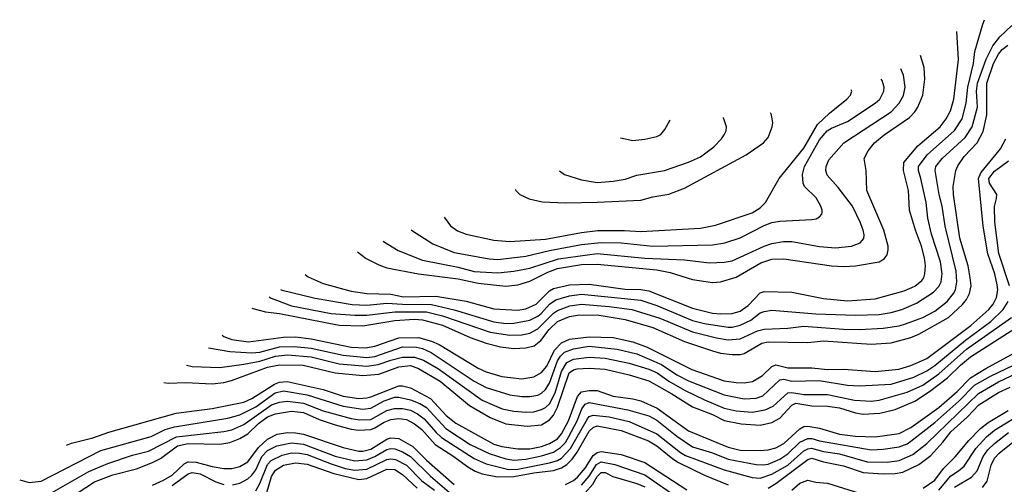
# Model space of a CAD drawing. Header units: inches. Extents: x 990535 to 1117859, y 769386 to 892122.
# Tile 277 of 656: x 1023481 to 1028440, y 881930 to 884270. Entities that reach past the tile are written whole.
import ezdxf

# ---------------------------------------------------------------- set-up
doc = ezdxf.new("R2010")
doc.units = ezdxf.units.IN
doc.header["$MEASUREMENT"] = 0
doc.layers.add('B0828', color=7, linetype='Continuous')

msp = doc.modelspace()

# ---------------------------------------------------------------- linework, layer by layer
at = {"layer": 'B0828', "color": 5}
for points, elevation in [([(1024795.9, 882911), (1024797.4, 882910), (1024970, 882867.2), (1025155, 882835), (1025230, 882832.2), (1025330, 882842.3), (1025410, 882836.5), (1025555.9, 882835.9), (1025669, 882809), (1025870, 882748.6), (1025930, 882740.1), (1025970, 882742.1), (1026050, 882756.7), (1026090, 882775.9), (1026108.3, 882790), (1026150, 882836.3), (1026181, 882859), (1026250, 882879.4), (1026310, 882887.6), (1026610, 882856.9), (1026690, 882830.7), (1026870, 882755.4), (1026930, 882740.2), (1027050, 882720.4), (1027070, 882720.7), (1027110, 882731.4), (1027163.3, 882756.7), (1027210, 882793.1), (1027230, 882800.8), (1027270, 882806.2), (1027490, 882787.7), (1027690, 882782.3), (1027810, 882785.7), (1027870, 882795.3), (1027923.1, 882810), (1027998, 882842), (1028082.6, 882897.4), (1028110, 882925.5), (1028121.2, 882950), (1028126.6, 882990), (1028118.4, 883050), (1028073.9, 883190), (1028054.5, 883270), (1028046.4, 883350), (1028020.1, 883470), (1028007.1, 883510), (1028007.6, 883530), (1028051.4, 883590), (1028190, 883712.1), (1028227.8, 883770), (1028247.6, 883850), (1028256.1, 883930), (1028284.3, 884050), (1028291.4, 884110), (1028331.8, 884248.2), (1028340.7, 884270)], 4960), ([(1024738.4, 882873.8), (1024748, 882868), (1024850, 882828.8), (1025050.6, 882790.6), (1025170, 882781.1), (1025230, 882781.2), (1025370, 882798), (1025530, 882797.8), (1025610, 882777.6), (1025850, 882696.6), (1025950, 882680.1), (1026010, 882682.3), (1026050, 882691.5), (1026090, 882713.4), (1026170, 882792.1), (1026190, 882805.1), (1026251.8, 882828.2), (1026310, 882837.2), (1026450, 882826), (1026564.4, 882810), (1026706, 882766), (1026870, 882697.1), (1026990, 882667.4), (1027050, 882657.5), (1027110, 882662.1), (1027197.5, 882702.5), (1027231.4, 882711.4), (1027350, 882717), (1027430, 882726.3), (1027630, 882710.9), (1027711.1, 882708.9), (1027830, 882716), (1027910, 882727.3), (1027942.6, 882737.4), (1028030, 882769.7), (1028090, 882801.2), (1028152.4, 882850), (1028184.5, 882890), (1028194.6, 882910), (1028200.7, 882950), (1028197.4, 883002.6), (1028141.7, 883230), (1028127.6, 883330), (1028112.1, 883390), (1028091.3, 883510), (1028095, 883530), (1028126.3, 883570), (1028242.9, 883677.1), (1028277.6, 883730), (1028304.4, 883830), (1028299.8, 883910), (1028304.5, 883950), (1028348.2, 884071.8), (1028382, 884138), (1028417.1, 884182.9), (1028478.6, 884241.4)], 4940), ([(1024918.9, 882986.4), (1024934.2, 882974.2), (1025010, 882941.5), (1025150, 882902.8), (1025230.1, 882890.1), (1025350, 882887), (1025414.6, 882874.6), (1025576.7, 882876.7), (1025730, 882852.5), (1025870, 882814.4), (1025990, 882807), (1026030, 882814), (1026082.5, 882837.5), (1026150, 882903.9), (1026170, 882915.4), (1026250, 882935.3), (1026350, 882937.1), (1026530, 882913.2), (1026610, 882911.4), (1026650, 882904.7), (1026870, 882816.4), (1026970, 882792.3), (1027011.9, 882788.1), (1027070, 882790.5), (1027110, 882802), (1027150, 882829.6), (1027210, 882893.7), (1027230, 882900.6), (1027370, 882897), (1027530, 882864.8), (1027650, 882854.7), (1027790, 882863.3), (1027936.2, 882903.8), (1027990, 882928.1), (1028024.1, 882955.9), (1028034.3, 882970), (1028040.4, 882990), (1028043.1, 883030), (1028038.2, 883070), (1028022.5, 883130), (1027992.8, 883210), (1027962.9, 883310), (1027956.9, 883410), (1027933.1, 883510), (1027933.5, 883550), (1028004.7, 883635.3), (1028116.2, 883730), (1028147.2, 883770), (1028168.3, 883811.7), (1028185.3, 883870), (1028209.9, 884070), (1028201.2, 884210.1)], 4980), ([(1024650.8, 882817.1), (1024655.1, 882815.1), (1024719.2, 882799.2), (1024790, 882790.1), (1025090, 882732), (1025210, 882727.3), (1025370, 882755), (1025470, 882761.1), (1025510, 882759), (1025610, 882731.2), (1025750, 882669.5), (1025830, 882640.4), (1025902.1, 882622.1), (1025970, 882613.1), (1026030, 882617.1), (1026072, 882628), (1026106.3, 882653.7), (1026148.6, 882710), (1026190, 882749.5), (1026250, 882775.5), (1026290, 882781.4), (1026390, 882782.9), (1026530, 882759.5), (1026670, 882720.1), (1026830, 882648.9), (1026970, 882601.5), (1027010, 882590.8), (1027070, 882584.3), (1027110, 882584.2), (1027130, 882589.3), (1027219.5, 882640.5), (1027250, 882647.9), (1027450, 882643.7), (1027530, 882651.6), (1027770, 882635), (1027870, 882642.6), (1027970, 882669.7), (1028010, 882685.9), (1028158.4, 882770), (1028230, 882834.9), (1028250, 882861), (1028264.7, 882890), (1028272.7, 882930), (1028268.6, 882970), (1028257.8, 883030), (1028216.3, 883170), (1028183.5, 883390), (1028183, 883430), (1028195.1, 883510), (1028206.4, 883533.6), (1028238.4, 883581.6), (1028303.7, 883650), (1028333.8, 883706.2), (1028352.3, 883790), (1028351.4, 883950), (1028384.9, 884050), (1028410, 884096.5), (1028430, 884120.6), (1028457.7, 884142.3)], 4920), ([(1025183.4, 883101.5), (1025227, 883067), (1025290, 883034.7), (1025330, 883020.5), (1025490.1, 882990.1), (1025690, 882964.9), (1025790, 882942.5), (1025930, 882928.1), (1025990, 882934.7), (1026050, 882952.7), (1026141.1, 882998.9), (1026190, 883017.5), (1026310, 883037), (1026390, 883038), (1026690, 883010.6), (1026757.1, 882997), (1026870, 882962.1), (1026970, 882945.7), (1027010, 882949.7), (1027090, 882973.7), (1027214, 883046), (1027270, 883063.5), (1027330, 883065.5), (1027569.9, 883030.1), (1027630, 883026.6), (1027690.3, 883029.7), (1027810, 883050.8), (1027834.5, 883065.5), (1027850, 883086.3), (1027855.5, 883110), (1027854.5, 883130), (1027833.5, 883210), (1027747.6, 883410), (1027744.3, 883510), (1027733.8, 883570), (1027754.9, 883610), (1027786, 883650), (1027834.4, 883690), (1027962.7, 883777.3), (1027990, 883805.6), (1028004.9, 883830), (1028029.4, 883890), (1028040.2, 883970), (1028036.1, 884030), (1028018.4, 884089.9)], 5020), ([(1025311.3, 883154.3), (1025312.8, 883152.8), (1025386.9, 883106.9), (1025510, 883058.3), (1025690, 883022.8), (1025770, 883001.8), (1025890, 882995.5), (1025970, 883003.8), (1026050, 883019), (1026194.4, 883065.6), (1026390, 883092.4), (1026630, 883069.5), (1026830, 883060.1), (1026955.2, 883044.8), (1027030, 883048.6), (1027070, 883055.2), (1027230, 883129.6), (1027270, 883142.6), (1027327.9, 883152.1), (1027370, 883152.8), (1027510, 883127.2), (1027590, 883121.4), (1027670, 883129.5), (1027713.7, 883146.3), (1027732.5, 883167.5), (1027734.1, 883185.9), (1027729.9, 883210), (1027714.5, 883250), (1027675.9, 883330), (1027604.1, 883424.1), (1027547.6, 883487.6), (1027540.5, 883510), (1027542.4, 883530), (1027556.5, 883563.5), (1027631.5, 883650), (1027870, 883806.6), (1027910, 883849.4), (1027932.3, 883887.7), (1027940.8, 883930), (1027932.6, 883990), (1027918.7, 884022.6)], 5040), ([(1025453.5, 883211.2), (1025454.3, 883210), (1025561.4, 883141.4), (1025670, 883097.4), (1025845.7, 883065.7), (1025890, 883062.8), (1026030, 883079.2), (1026150, 883108.1), (1026310, 883137.1), (1026410, 883146.9), (1026510, 883146.7), (1026670, 883129.4), (1026970, 883136.5), (1027033.3, 883146.6), (1027110, 883171), (1027230, 883233.2), (1027270, 883247.9), (1027310, 883254.6), (1027470, 883262.9), (1027492.4, 883267.6), (1027510, 883277.6), (1027521.3, 883290), (1027522.3, 883297.7), (1027523.1, 883310), (1027515.3, 883330), (1027491.9, 883371.9), (1027433.1, 883430), (1027426.6, 883446.6), (1027423.6, 883490), (1027433.5, 883530), (1027510, 883665.1), (1027548.5, 883710), (1027570, 883723.7), (1027650, 883756.8), (1027789.9, 883850), (1027812.5, 883870), (1027833.4, 883910), (1027834.3, 883930), (1027824.3, 883964.3), (1027820.1, 883970.7)], 5060), ([(1025618.7, 883275.6), (1025651.3, 883231.3), (1025686.2, 883206.2), (1025730, 883189), (1025870, 883159.3), (1025950, 883152), (1026130, 883165), (1026310, 883198.3), (1026392.3, 883207.7), (1026528, 883208), (1026610, 883202.9), (1026910, 883220.5), (1026984.8, 883235.2), (1027170, 883296.8), (1027210, 883321.6), (1027237.9, 883350), (1027306.2, 883470), (1027430, 883622.6), (1027498.7, 883741.3), (1027560.3, 883799.7), (1027647.6, 883870), (1027665.6, 883890), (1027671.9, 883910), (1027668.6, 883916)], 5080), ([(1025976.5, 883416.6), (1025980.3, 883410), (1026000.4, 883390), (1026047.4, 883367.4), (1026112.3, 883352.3), (1026230, 883347), (1026390, 883350.1), (1026610, 883360.3), (1026670, 883377.6), (1026750, 883390.7), (1026830, 883421.3), (1027139.8, 883590), (1027227.6, 883650), (1027250, 883677), (1027270.8, 883730.8), (1027273.5, 883750), (1027267, 883790), (1027262.1, 883800.1)], 5120), ([(1026200.2, 883508), (1026225.3, 883490), (1026310, 883463.2), (1026390, 883450.1), (1026470, 883456.2), (1026530, 883467.1), (1026590, 883487.5), (1026729.4, 883510), (1026850, 883552), (1026910, 883578.7), (1026976.8, 883630), (1027016.4, 883670), (1027029.7, 883690), (1027038.9, 883710), (1027040.5, 883730), (1027027.8, 883770), (1027023.4, 883777.9)], 5140), ([(1026506.8, 883674.3), (1026570, 883661.7), (1026630, 883667.6), (1026690, 883681.7), (1026710, 883692.4), (1026730, 883716.4), (1026757.1, 883765.2)], 5160), ([(1024500.7, 882680.1), (1024510, 882674.7), (1024550, 882659.1), (1024633.1, 882646.9), (1024810, 882670.8), (1024870, 882672.5), (1024950, 882662.3), (1025150, 882620.6), (1025222.9, 882617.1), (1025270, 882625.5), (1025390, 882667.9), (1025490, 882668.8), (1025555.5, 882650), (1025593.7, 882633.7), (1025790, 882515), (1025830, 882496.2), (1025910, 882473.4), (1026010, 882460.4), (1026070, 882470.6), (1026110, 882492.8), (1026135.4, 882524.6), (1026174, 882606), (1026210, 882642.8), (1026250, 882660.7), (1026350, 882673.3), (1026470, 882669.8), (1026570, 882647.7), (1026641.2, 882621.2), (1026867.2, 882507.2), (1027030, 882451.1), (1027090, 882442.4), (1027130, 882440.7), (1027171.8, 882448.2), (1027222.3, 882477.7), (1027270, 882522.4), (1027290, 882531.3), (1027350, 882516.3), (1027470, 882516.6), (1027550, 882507.5), (1027630, 882508.9), (1027790, 882497.5), (1027909.6, 882510.4), (1027970, 882528.7), (1028050, 882564.1), (1028271.4, 882730), (1028362.6, 882810), (1028383.7, 882836.3), (1028400.6, 882870), (1028406.8, 882910), (1028404.7, 882935.3), (1028392.2, 882990), (1028357.2, 883090), (1028332.9, 883230), (1028309.9, 883470), (1028321.9, 883498.1), (1028421, 883619), (1028447.4, 883670)], 4880), ([(1028466.2, 882930), (1028412.2, 883092.2), (1028392, 883250), (1028390.2, 883329.8), (1028401.5, 883370), (1028401.8, 883390), (1028366.1, 883446.1), (1028362.6, 883470), (1028390, 883506.6), (1028461, 883559)], 4860), ([(1024432.1, 882616.5), (1024539.1, 882599.1), (1024650, 882592.4), (1024690, 882595.2), (1024790, 882622.5), (1024864.5, 882624.5), (1024950, 882616), (1025110, 882580.8), (1025230, 882568.1), (1025270, 882573.8), (1025410, 882621.8), (1025480.5, 882620.5), (1025510, 882613.7), (1025554, 882594), (1025770, 882449.7), (1025830, 882417.6), (1025950, 882380.9), (1026010, 882371.7), (1026050, 882371.7), (1026090, 882378), (1026110, 882388.3), (1026130, 882407.6), (1026150, 882439.5), (1026190, 882551), (1026204.2, 882575.8), (1026224.4, 882595.6), (1026270, 882612.9), (1026350, 882625.4), (1026490, 882610.9), (1026590, 882587.7), (1026713.1, 882533.1), (1026790, 882481.8), (1026850, 882451.6), (1027030, 882379.9), (1027130, 882361), (1027190, 882363.9), (1027224.2, 882375.8), (1027310, 882456.6), (1027330, 882458.7), (1027370.3, 882449.7), (1027508.2, 882451.8), (1027650, 882429.3), (1027710, 882425), (1027870, 882434.4), (1027984.8, 882470), (1028050, 882502.1), (1028090, 882528.2), (1028244, 882656), (1028372.1, 882750), (1028434.1, 882810), (1028459.9, 882850)], 4860), ([(1024206.8, 882442.7), (1024230, 882439.4), (1024317.6, 882442.4), (1024450, 882435.3), (1024510, 882442.5), (1024547.8, 882452.2), (1024730, 882519.8), (1024790, 882531), (1024909.4, 882529.4), (1025070, 882491.3), (1025210, 882477.6), (1025290, 882484.7), (1025390, 882521.6), (1025450, 882528.2), (1025490, 882513.6), (1025598.8, 882450), (1025746.5, 882326.5), (1025850, 882266.8), (1025930, 882234.1), (1026036.8, 882223.2), (1026110, 882229.1), (1026150, 882254), (1026170, 882278.4), (1026190, 882319.1), (1026248.9, 882491.1), (1026270, 882505.8), (1026289, 882511), (1026350, 882515.3), (1026430, 882510), (1026550, 882481.5), (1026650, 882451.5), (1026765.8, 882385.8), (1026870, 882319.4), (1026970, 882280.5), (1027030, 882251), (1027114.1, 882234.1), (1027210, 882228.4), (1027270, 882240.8), (1027310, 882262.9), (1027370, 882328.4), (1027390, 882337.8), (1027470, 882325.5), (1027550, 882322.9), (1027610, 882314.9), (1027690, 882289.8), (1027730, 882283.3), (1027812.6, 882287.4), (1027890, 882306.6), (1027990, 882348.8), (1028063.1, 882396.9), (1028154.1, 882465.9), (1028218.8, 882530), (1028270, 882572.2), (1028516.4, 882730)], 4820), ([(1024321.9, 882529.2), (1024350, 882522.8), (1024490, 882517.8), (1024610, 882534.1), (1024690, 882550.5), (1024770, 882575.4), (1024830, 882581.3), (1024950, 882571.4), (1025090, 882535.8), (1025230, 882525), (1025287.5, 882532.5), (1025350, 882555.3), (1025410, 882570.8), (1025470, 882570.3), (1025515.4, 882555.4), (1025590, 882510.9), (1025810, 882353.5), (1025910.4, 882310.4), (1025970, 882298.3), (1026030, 882293.1), (1026070, 882295.5), (1026110, 882306.8), (1026130, 882316.5), (1026150, 882335.1), (1026177.3, 882390), (1026210, 882498.6), (1026237.3, 882542.7), (1026270, 882560.3), (1026350, 882570.6), (1026430, 882565.3), (1026550, 882539.6), (1026650, 882509.2), (1026691.2, 882491.2), (1026750.1, 882450), (1026830, 882404.2), (1026930, 882354.5), (1027030, 882313.1), (1027090, 882299.5), (1027170, 882293.6), (1027235.8, 882304.2), (1027276.5, 882323.5), (1027350, 882390.4), (1027370, 882392.1), (1027430, 882382.1), (1027550, 882381.4), (1027686.3, 882353.7), (1027770, 882347.7), (1027810, 882353.1), (1027950, 882393.4), (1028030, 882429.8), (1028110, 882485.6), (1028250.3, 882610), (1028476.1, 882770)], 4840), ([(1023717.3, 882127.2), (1023742.8, 882137.2), (1023850, 882163.7), (1023930, 882192.4), (1024270, 882288.4), (1024450, 882311.1), (1024610, 882344.2), (1024650, 882361.9), (1024765.1, 882434.9), (1024790, 882443.5), (1024827.9, 882447.9), (1025010, 882406.9), (1025110, 882373.8), (1025190, 882362.1), (1025230, 882364.7), (1025250, 882370.9), (1025390, 882425.7), (1025410, 882426.4), (1025450, 882416.3), (1025550, 882361.8), (1025630, 882275.5), (1025677.1, 882237.1), (1025870, 882131.6), (1025910, 882119.8), (1025990, 882108.4), (1026050, 882108.5), (1026110, 882120.2), (1026150, 882134.7), (1026190, 882158.8), (1026210, 882183.8), (1026244.9, 882250), (1026290, 882372.6), (1026310, 882395.9), (1026350, 882403), (1026390, 882401.6), (1026470, 882374.5), (1026570, 882360.2), (1026610, 882350.1), (1026692.6, 882312.6), (1026850, 882199.2), (1027050, 882116.6), (1027110, 882101.9), (1027210, 882099.2), (1027250, 882103.2), (1027290, 882114.1), (1027330, 882135.3), (1027410, 882209.7), (1027430, 882220.2), (1027450, 882222.7), (1027510, 882213), (1027610, 882181.8), (1027690, 882172), (1027790, 882168.7), (1027910, 882185.1), (1027970, 882215.5), (1028110, 882316.5), (1028202.2, 882397.8), (1028270, 882465.6), (1028347, 882513), (1028510, 882601.8)], 4780), ([(1023481.5, 881952.1), (1023530, 881938.3), (1023590, 881944.8), (1023890, 882099.7), (1024143.1, 882170), (1024214.7, 882205.3), (1024260.4, 882219.6), (1024530, 882263.3), (1024590, 882280.1), (1024670, 882320.5), (1024767.3, 882390), (1024810, 882400.2), (1024930, 882380.7), (1025110, 882323.6), (1025210, 882307.8), (1025250, 882312.8), (1025316.7, 882350), (1025370, 882368.1), (1025390, 882368.6), (1025450, 882355.9), (1025496.8, 882336.8), (1025530, 882315.8), (1025628.2, 882210), (1025750, 882130.7), (1025845, 882085), (1025930, 882057.9), (1025970, 882051.3), (1026030, 882055.8), (1026110, 882072.4), (1026170, 882092.2), (1026205.6, 882114.4), (1026230, 882140.6), (1026247.6, 882170), (1026289.5, 882250), (1026311.6, 882310), (1026330, 882334.2), (1026350, 882341.6), (1026544.9, 882304.9), (1026650, 882275.2), (1026690, 882252.6), (1026790, 882172.7), (1026870, 882118.2), (1026970, 882088.5), (1027050, 882056), (1027190, 882029), (1027227.3, 882027.3), (1027250, 882031.4), (1027310, 882056.7), (1027350, 882082.5), (1027410, 882142.1), (1027450, 882161.2), (1027470, 882160.7), (1027510, 882149.5), (1027770, 882103.5), (1027830, 882105.9), (1027910, 882118.4), (1027950, 882133.6), (1027970, 882146.4), (1028090, 882241.8), (1028211.2, 882348.8), (1028290, 882429), (1028370, 882475.2), (1028486.6, 882530)], 4760), ([(1023630, 881879.4), (1023830, 881994.6), (1023925.1, 882034.9), (1024050, 882076.7), (1024130, 882096.9), (1024271.6, 882168.4), (1024510, 882195.9), (1024550, 882204.9), (1024610, 882230.6), (1024750, 882329.5), (1024790, 882343.9), (1024830, 882349.3), (1024910, 882338.9), (1025010, 882300.6), (1025150, 882261.6), (1025194.6, 882254.6), (1025250, 882256.6), (1025330, 882301.3), (1025368.8, 882311.2), (1025410, 882312.3), (1025450, 882303.5), (1025485.3, 882285.3), (1025519.1, 882259.1), (1025578.5, 882190), (1025605.7, 882165.7), (1025770, 882059.6), (1025830, 882032.1), (1025944.7, 882004.7), (1025990, 882006.6), (1026150, 882038), (1026190, 882049.8), (1026210, 882061.3), (1026255.4, 882110), (1026340.3, 882259.7), (1026350, 882271.3), (1026370, 882278.4), (1026450, 882269), (1026550, 882245.8), (1026690, 882184.6), (1026809.2, 882090), (1026834.9, 882074.9), (1027030, 882003), (1027170, 881963.2), (1027210, 881961.3), (1027270, 881980.9), (1027350, 882026.8), (1027430, 882097.9), (1027450, 882108.9), (1027468.5, 882111.5), (1027530, 882095.4), (1027610, 882083.4), (1027750, 882043.4), (1027850, 882041.9), (1027910, 882049.4), (1027979.4, 882080.6), (1028050, 882135.4), (1028310, 882387.2), (1028410, 882446.2), (1028602.7, 882537.3)], 4740), ([(1027250, 881910.7), (1027290, 881933.8), (1027450, 882054.4), (1027470, 882062.1), (1027530, 882043), (1027630, 882022.6), (1027730, 881990), (1027830, 881982.1), (1027890, 881984), (1027928.9, 881991.1), (1028010, 882030.1), (1028070, 882075.5), (1028130, 882141.6), (1028170, 882194.1), (1028254, 882270), (1028311.1, 882330), (1028410, 882392.5), (1028470, 882418.9)], 4720), ([(1023650, 881806.4), (1023858.1, 881941.9), (1023950, 881977.9), (1024070, 882008.2), (1024150, 882039.2), (1024190, 882060.1), (1024276.2, 882123.8), (1024330, 882135.8), (1024490, 882131.2), (1024539.7, 882140.3), (1024590, 882160.7), (1024630, 882184.3), (1024683.8, 882236.2), (1024730, 882269.3), (1024770, 882285.5), (1024850, 882298.9), (1024910, 882291.5), (1024990, 882255.9), (1025070, 882229.5), (1025150, 882207.5), (1025190, 882201.9), (1025250, 882206.4), (1025270, 882213.8), (1025316.6, 882243.4), (1025350, 882255.8), (1025390, 882261.9), (1025430, 882256.7), (1025470, 882234.1), (1025506.4, 882206.4), (1025573.6, 882130), (1025668.3, 882070), (1025738, 882018), (1025775.6, 881995.6), (1025810, 881981.9), (1025888.1, 881968.1), (1025970, 881969.5), (1026070, 881988.3), (1026170, 881999.4), (1026210, 882012.9), (1026237.1, 882030), (1026264, 882056), (1026289.2, 882090.8), (1026350, 882196.8), (1026370, 882216.6), (1026390, 882223.8), (1026510, 882200.8), (1026648.2, 882148.2), (1026690, 882123.6), (1026770, 882057.7), (1026799.6, 882039.6), (1026930, 881975.1), (1027050, 881926.3)], 4720), ([(1028032, 881910), (1028089.6, 881950.4), (1028133.2, 882010), (1028192.7, 882067.3), (1028261.7, 882150), (1028319.9, 882210), (1028358.3, 882241.7), (1028459, 882301)], 4680), ([(1028110, 881899.9), (1028170, 881972), (1028210, 881996.8), (1028238.4, 882021.6), (1028296.9, 882110), (1028350, 882169.3), (1028390, 882203.1), (1028494, 882266)], 4660), ([(1024150, 881926), (1024205.7, 881950), (1024250, 881975.2), (1024310, 882033.2), (1024330, 882042.5), (1024370, 882041.7), (1024450, 882018.6), (1024510, 882008.9), (1024550, 882008.8), (1024590, 882019.1), (1024630, 882043.6), (1024684.9, 882115.1), (1024730, 882157.5), (1024777.3, 882182.7), (1024829.9, 882190.1), (1024870, 882189.5), (1024910, 882182.4), (1025110, 882114.8), (1025190, 882097.3), (1025210, 882097.4), (1025250, 882107.2), (1025330, 882157.2), (1025350, 882164.2), (1025390, 882159.8), (1025460.7, 882120.7), (1025530, 882051.7), (1025670, 881929.1)], 4680), ([(1028190, 881915.6), (1028274.9, 881965.1), (1028302.7, 881997.3), (1028333, 882070), (1028357.2, 882102.8), (1028390, 882134.9), (1028461.7, 882190)], 4640), ([(1024552.5, 881927.5), (1024590, 881934.7), (1024630, 881957.2), (1024650, 881975), (1024670, 882002.4), (1024700.4, 882070), (1024730, 882099.2), (1024776.6, 882123.4), (1024850, 882138.7), (1024910, 882131.7), (1025070, 882072.1), (1025170, 882047.6), (1025230, 882053.5), (1025270, 882070), (1025330, 882105.4), (1025350, 882110.9), (1025370, 882109.2), (1025410, 882093.7), (1025450, 882069.8), (1025550, 881970.1), (1025667.5, 881870)], 4660), ([(1028330, 881914.3), (1028354.4, 881945.6), (1028373.2, 882026.8), (1028390, 882060.8), (1028413.5, 882086.5), (1028491.2, 882148.8)], 4620), ([(1024670, 881897), (1024690, 881933.8), (1024729.4, 882030), (1024747.2, 882050), (1024803.1, 882076.9), (1024850, 882087.7), (1024890, 882086.6), (1024930, 882079), (1025050, 882032.2), (1025120.6, 882010), (1025170, 882000.6), (1025230, 882006.5), (1025330, 882054.8), (1025350, 882058), (1025374.5, 882054.5), (1025430, 882026.6), (1025507.3, 881947.3), (1025570, 881899.8)], 4640), ([(1026230, 881929.3), (1026270, 881949), (1026290, 881965.6), (1026330, 882010.4), (1026370, 882074.1), (1026390, 882090.1), (1026410, 882095.1), (1026510, 882080.2), (1026630, 882039.2), (1026841.2, 881901.2)], 4680), ([(1024723.4, 881876.6), (1024750, 881968.4), (1024770, 882001.7), (1024810, 882026.5), (1024870, 882038.2), (1024930, 882031.3), (1025064.3, 881984.3), (1025190, 881954.7), (1025230, 881959.6), (1025330, 882005.4), (1025370, 882003.8), (1025410, 881979.6), (1025482.4, 881910)], 4620), ([(1026310, 881925), (1026350, 881971.4), (1026385.6, 882030), (1026410, 882043), (1026477.8, 882030), (1026630, 881978.1), (1026810, 881852.4)], 4660), ([(1024250, 881923.1), (1024330, 881982.8), (1024350, 881989.5), (1024390, 881982.8), (1024470, 881941.9), (1024510, 881929.3)], 4660), ([(1026330, 881886.1), (1026367.6, 881930), (1026390, 881968.6), (1026410, 881988.5), (1026430, 881989.3), (1026469.1, 881969.1), (1026590, 881933.6), (1026630, 881917.2)], 4640), ([(1027370, 881900.8), (1027410, 881935.3), (1027450, 881950), (1027490, 881940.9), (1027550, 881935.2), (1027710, 881885.6)], 4680)]:
    msp.add_lwpolyline(points, dxfattribs=dict(at, elevation=elevation))

doc.saveas('drawing.dxf')
